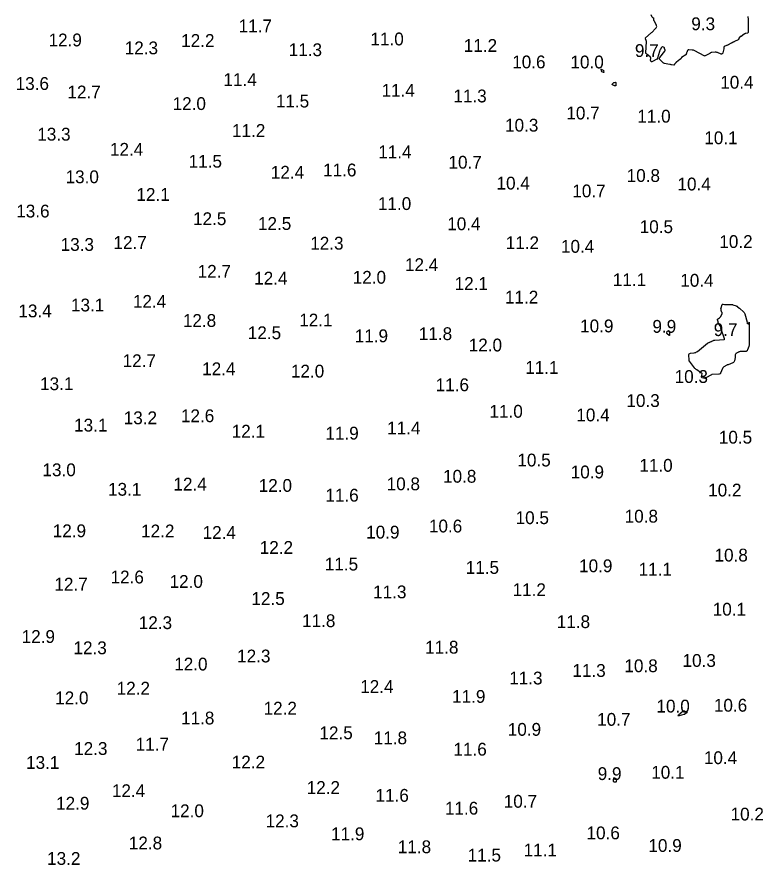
# Model space of a CAD drawing. Extents: x 1023796 to 1112670, y 656573 to 837340.
# Drawn here: x 1101437.4 to 1101728.8, y 688332.3 to 688663.4 of the extents above; entities that cross this region are included whole.
import ezdxf

# ---------------------------------------------------------------- set-up
doc = ezdxf.new("R2010")
doc.units = 0
doc.layers.add('V-CHAN-CONT-10FT', color=7, linetype='Continuous')
doc.layers.add('V-TOPO-SOUN', color=7, linetype='Continuous')

msp = doc.modelspace()

# ---------------------------------------------------------------- linework, layer by layer
at = {"layer": 'V-CHAN-CONT-10FT'}
msp.add_lwpolyline([(1101722.92, 688663.6), (1101722.95, 688662.47), (1101722.96, 688662.18), (1101722.96, 688661.9), (1101722.97, 688661.62), (1101722.97, 688661.33), (1101722.98, 688658.62), (1101722.98, 688658.48), (1101722.98, 688658.34), (1101722.98, 688658.2), (1101722.98, 688658.06), (1101722.99, 688657.5), (1101722.97, 688657.38), (1101722.92, 688657.28), (1101722.84, 688657.2), (1101722.72, 688657.15), (1101722.04, 688656.97), (1101721.89, 688656.92), (1101721.74, 688656.85), (1101721.6, 688656.77), (1101721.47, 688656.68), (1101720.27, 688655.78), (1101720.24, 688655.76), (1101720.2, 688655.75), (1101720.17, 688655.75), (1101720.13, 688655.76), (1101719.97, 688655.8), (1101719.93, 688655.81), (1101719.9, 688655.8), (1101719.87, 688655.78), (1101719.84, 688655.76), (1101719.44, 688655.23), (1101719.4, 688655.16), (1101719.36, 688655.1), (1101719.33, 688655.03), (1101719.31, 688654.95), (1101719.23, 688654.65), (1101719.2, 688654.58), (1101719.17, 688654.52), (1101719.11, 688654.47), (1101719.05, 688654.43), (1101717.62, 688653.78), (1101717.51, 688653.73), (1101717.41, 688653.68), (1101717.3, 688653.63), (1101717.2, 688653.58), (1101716.77, 688653.35), (1101716.67, 688653.3), (1101716.56, 688653.24), (1101716.46, 688653.19), (1101716.35, 688653.13), (1101715.21, 688652.55), (1101715.05, 688652.46), (1101714.88, 688652.38), (1101714.71, 688652.3), (1101714.54, 688652.22), (1101713.66, 688651.82), (1101713.6, 688651.79), (1101713.55, 688651.74), (1101713.53, 688651.67), (1101713.52, 688651.6), (1101713.52, 688651.29), (1101713.52, 688651.21), (1101713.51, 688651.13), (1101713.5, 688651.06), (1101713.49, 688650.98), (1101713.15, 688649.43), (1101713.13, 688649.36), (1101713.09, 688649.29), (1101713.05, 688649.22), (1101712.99, 688649.17), (1101712.74, 688648.96), (1101712.67, 688648.92), (1101712.6, 688648.9), (1101712.53, 688648.9), (1101712.46, 688648.92), (1101711.01, 688649.49), (1101710.78, 688649.57), (1101710.55, 688649.62), (1101710.32, 688649.65), (1101710.08, 688649.65), (1101708.79, 688649.59), (1101708.71, 688649.59), (1101708.64, 688649.57), (1101708.58, 688649.54), (1101708.51, 688649.51), (1101708.26, 688649.35), (1101708.2, 688649.31), (1101708.14, 688649.27), (1101708.08, 688649.24), (1101708.01, 688649.2), (1101705.94, 688648.08), (1101705.92, 688648.07), (1101705.91, 688648.08), (1101705.9, 688648.09), (1101705.9, 688648.11), (1101705.9, 688648.21), (1101705.9, 688648.23), (1101705.89, 688648.25), (1101705.88, 688648.27), (1101705.86, 688648.28), (1101702.21, 688650.23), (1101701.96, 688650.35), (1101701.7, 688650.44), (1101701.43, 688650.49), (1101701.15, 688650.51), (1101699.78, 688650.55), (1101699.63, 688650.53), (1101699.51, 688650.48), (1101699.42, 688650.39), (1101699.34, 688650.27), (1101699.03, 688649.57), (1101699, 688649.49), (1101698.97, 688649.42), (1101698.94, 688649.34), (1101698.91, 688649.26), (1101698.79, 688648.95), (1101698.76, 688648.87), (1101698.72, 688648.8), (1101698.66, 688648.74), (1101698.6, 688648.69), (1101697, 688647.58), (1101696.97, 688647.55), (1101696.94, 688647.52), (1101696.91, 688647.49), (1101696.89, 688647.45), (1101696.82, 688647.3), (1101696.8, 688647.26), (1101696.78, 688647.23), (1101696.76, 688647.2), (1101696.73, 688647.17), (1101696.54, 688646.99), (1101696.5, 688646.95), (1101696.46, 688646.91), (1101696.41, 688646.87), (1101696.37, 688646.84), (1101694.96, 688645.77), (1101694.88, 688645.71), (1101694.81, 688645.64), (1101694.75, 688645.58), (1101694.69, 688645.5), (1101694.41, 688645.17), (1101694.37, 688645.12), (1101694.33, 688645.06), (1101694.3, 688645), (1101694.26, 688644.94), (1101694.13, 688644.69), (1101694.1, 688644.64), (1101694.05, 688644.6), (1101694, 688644.59), (1101693.93, 688644.59), (1101693.06, 688644.76), (1101692.89, 688644.79), (1101692.72, 688644.82), (1101692.55, 688644.85), (1101692.39, 688644.89), (1101690.19, 688645.3), (1101690.17, 688645.31), (1101690.15, 688645.31), (1101690.13, 688645.32), (1101690.11, 688645.33), (1101690.04, 688645.37), (1101690.02, 688645.38), (1101690, 688645.39), (1101689.98, 688645.4), (1101689.96, 688645.42), (1101688.58, 688646.66), (1101688.4, 688646.88), (1101688.33, 688647.1), (1101688.36, 688647.34), (1101688.51, 688647.58), (1101690.45, 688650.05), (1101690.5, 688650.13), (1101690.53, 688650.22), (1101690.53, 688650.31), (1101690.52, 688650.41), (1101690.39, 688650.89), (1101690.37, 688650.95), (1101690.36, 688651), (1101690.34, 688651.06), (1101690.33, 688651.11), (1101690.28, 688651.33), (1101690.26, 688651.38), (1101690.23, 688651.43), (1101690.2, 688651.47), (1101690.15, 688651.5), (1101689.66, 688651.75), (1101689.62, 688651.77), (1101689.57, 688651.78), (1101689.53, 688651.77), (1101689.48, 688651.75), (1101689.31, 688651.63), (1101689.27, 688651.6), (1101689.24, 688651.57), (1101689.2, 688651.53), (1101689.17, 688651.49), (1101688.62, 688650.6), (1101688.52, 688650.44), (1101688.44, 688650.26), (1101688.37, 688650.09), (1101688.31, 688649.91), (1101687.54, 688647.3), (1101687.53, 688647.27), (1101687.54, 688647.25), (1101687.55, 688647.22), (1101687.56, 688647.2), (1101687.65, 688647.13), (1101687.67, 688647.12), (1101687.67, 688647.1), (1101687.66, 688647.08), (1101687.65, 688647.07), (1101685.37, 688645.88), (1101685.3, 688645.85), (1101685.24, 688645.86), (1101685.19, 688645.88), (1101685.15, 688645.93), (1101684.98, 688646.2), (1101684.94, 688646.26), (1101684.92, 688646.33), (1101684.91, 688646.4), (1101684.9, 688646.48), (1101684.94, 688647.33), (1101684.93, 688647.49), (1101684.89, 688647.64), (1101684.81, 688647.77), (1101684.69, 688647.88), (1101683.53, 688648.8), (1101683.47, 688648.84), (1101683.42, 688648.88), (1101683.37, 688648.92), (1101683.31, 688648.97), (1101683.1, 688649.14), (1101683.06, 688649.18), (1101683.02, 688649.23), (1101683.01, 688649.29), (1101683, 688649.36), (1101683.26, 688653.8), (1101683.26, 688653.92), (1101683.25, 688654.03), (1101683.22, 688654.15), (1101683.18, 688654.26), (1101682.92, 688654.84), (1101682.9, 688654.87), (1101682.88, 688654.91), (1101682.86, 688654.94), (1101682.84, 688654.97), (1101682.74, 688655.09), (1101682.73, 688655.12), (1101682.72, 688655.15), (1101682.73, 688655.18), (1101682.75, 688655.2), (1101685.3, 688657.31), (1101685.54, 688657.52), (1101685.78, 688657.74), (1101686, 688657.97), (1101686.21, 688658.22), (1101687.03, 688659.2), (1101687.2, 688659.45), (1101687.27, 688659.71), (1101687.25, 688659.98), (1101687.14, 688660.26), (1101686.27, 688661.89), (1101686.25, 688661.94), (1101686.23, 688661.98), (1101686.21, 688662.03), (1101686.19, 688662.07), (1101686.14, 688662.27), (1101686.13, 688662.31), (1101686.13, 688662.36), (1101686.14, 688662.41), (1101686.15, 688662.45), (1101686.22, 688662.63), (1101686.23, 688662.67), (1101686.23, 688662.71), (1101686.21, 688662.75), (1101686.18, 688662.78), (1101685.8, 688663.05), (1101685.72, 688663.11), (1101685.66, 688663.18), (1101685.61, 688663.25), (1101685.56, 688663.33), (1101685.17, 688664.22)], dxfattribs=at)
for points in [[(1101666.65, 688641.71), (1101666.6, 688641.7), (1101666.51, 688641.71), (1101665.91, 688641.93), (1101665.87, 688641.94), (1101665.85, 688641.97), (1101665.83, 688642), (1101665.83, 688642.03), (1101665.81, 688642.18), (1101665.8, 688642.22), (1101665.79, 688642.25), (1101665.78, 688642.29), (1101665.77, 688642.32), (1101665.54, 688642.86), (1101665.52, 688642.95), (1101665.53, 688642.99), (1101665.57, 688643), (1101665.65, 688642.97), (1101666.43, 688642.6), (1101666.45, 688642.59), (1101666.46, 688642.58), (1101666.46, 688642.56), (1101666.46, 688642.55), (1101666.46, 688642.48), (1101666.47, 688642.46), (1101666.47, 688642.45), (1101666.47, 688642.43), (1101666.47, 688642.41), (1101666.65, 688641.84), (1101666.67, 688641.76)], [(1101670.54, 688637.77), (1101670.63, 688637.8), (1101670.73, 688637.83), (1101671.13, 688637.9), (1101671.22, 688637.9), (1101671.28, 688637.87), (1101671.31, 688637.81), (1101671.32, 688637.73), (1101671.28, 688636.63), (1101671.27, 688636.56), (1101671.24, 688636.52), (1101671.19, 688636.5), (1101671.11, 688636.5), (1101670.79, 688636.56), (1101670.71, 688636.57), (1101670.63, 688636.6), (1101670.56, 688636.63), (1101670.49, 688636.67), (1101669.98, 688636.97), (1101669.9, 688637.03), (1101669.87, 688637.1), (1101669.88, 688637.18), (1101669.95, 688637.26), (1101670.38, 688637.66), (1101670.46, 688637.72)], [(1101704.77, 688522.73), (1101704.73, 688522.87), (1101704.76, 688523.03), (1101705.07, 688524.04), (1101705.08, 688524.12), (1101705.07, 688524.19), (1101705.03, 688524.25), (1101704.96, 688524.3), (1101704.64, 688524.47), (1101704.56, 688524.52), (1101704.48, 688524.56), (1101704.4, 688524.61), (1101704.32, 688524.66), (1101702.91, 688525.61), (1101702.66, 688525.8), (1101702.42, 688526), (1101702.21, 688526.22), (1101702, 688526.46), (1101700.04, 688528.99), (1101700.01, 688529.04), (1101699.99, 688529.08), (1101699.98, 688529.13), (1101699.98, 688529.17), (1101699.98, 688529.38), (1101699.98, 688529.43), (1101699.98, 688529.48), (1101699.97, 688529.53), (1101699.97, 688529.58), (1101699.84, 688531.38), (1101699.86, 688531.67), (1101699.97, 688531.88), (1101700.16, 688532.03), (1101700.43, 688532.1), (1101701.91, 688532.29), (1101702.25, 688532.36), (1101702.57, 688532.47), (1101702.88, 688532.63), (1101703.16, 688532.83), (1101707.13, 688536.05), (1101707.19, 688536.1), (1101707.26, 688536.14), (1101707.33, 688536.19), (1101707.41, 688536.22), (1101707.71, 688536.36), (1101707.78, 688536.39), (1101707.86, 688536.42), (1101707.94, 688536.45), (1101708.01, 688536.48), (1101708.59, 688536.71), (1101708.71, 688536.75), (1101708.82, 688536.8), (1101708.93, 688536.86), (1101709.03, 688536.91), (1101709.46, 688537.14), (1101709.57, 688537.19), (1101709.69, 688537.23), (1101709.8, 688537.26), (1101709.92, 688537.27), (1101713.6, 688537.43), (1101713.61, 688537.43), (1101713.62, 688537.43), (1101713.63, 688537.43), (1101713.65, 688537.43), (1101713.7, 688537.41), (1101713.71, 688537.41), (1101713.72, 688537.41), (1101713.73, 688537.42), (1101713.73, 688537.43), (1101713.82, 688537.58), (1101713.82, 688537.59), (1101713.82, 688537.6), (1101713.82, 688537.61), (1101713.81, 688537.62), (1101713.77, 688537.66), (1101713.76, 688537.68), (1101713.75, 688537.69), (1101713.75, 688537.7), (1101713.74, 688537.71), (1101712.3, 688541.93), (1101712.29, 688541.94), (1101712.3, 688541.95), (1101712.3, 688541.95), (1101712.31, 688541.96), (1101712.37, 688541.97), (1101712.38, 688541.97), (1101712.39, 688541.98), (1101712.39, 688541.99), (1101712.39, 688542), (1101712.37, 688542.17), (1101712.37, 688542.21), (1101712.36, 688542.24), (1101712.35, 688542.27), (1101712.34, 688542.3), (1101712.22, 688542.61), (1101712.2, 688542.67), (1101712.17, 688542.73), (1101712.13, 688542.78), (1101712.1, 688542.83), (1101711.5, 688543.6), (1101711.44, 688543.69), (1101711.39, 688543.78), (1101711.35, 688543.88), (1101711.32, 688543.98), (1101711.24, 688544.42), (1101711.22, 688544.52), (1101711.19, 688544.62), (1101711.16, 688544.71), (1101711.13, 688544.81), (1101710.98, 688545.18), (1101710.96, 688545.26), (1101710.97, 688545.34), (1101711.01, 688545.41), (1101711.08, 688545.47), (1101711.8, 688545.95), (1101711.94, 688546.06), (1101712.07, 688546.18), (1101712.17, 688546.32), (1101712.26, 688546.47), (1101712.82, 688547.65), (1101712.85, 688547.73), (1101712.86, 688547.82), (1101712.84, 688547.9), (1101712.81, 688547.98), (1101712.63, 688548.32), (1101712.59, 688548.4), (1101712.55, 688548.49), (1101712.52, 688548.58), (1101712.5, 688548.67), (1101712.39, 688549.3), (1101712.37, 688549.44), (1101712.37, 688549.57), (1101712.39, 688549.7), (1101712.43, 688549.83), (1101712.87, 688551.11), (1101712.93, 688551.22), (1101713.01, 688551.29), (1101713.11, 688551.32), (1101713.23, 688551.31), (1101713.78, 688551.18), (1101713.92, 688551.16), (1101714.06, 688551.14), (1101714.2, 688551.13), (1101714.34, 688551.13), (1101715.1, 688551.14), (1101715.26, 688551.15), (1101715.42, 688551.15), (1101715.58, 688551.15), (1101715.74, 688551.15), (1101716.39, 688551.16), (1101716.55, 688551.15), (1101716.71, 688551.13), (1101716.87, 688551.1), (1101717.02, 688551.05), (1101718.35, 688550.58), (1101718.5, 688550.52), (1101718.64, 688550.45), (1101718.77, 688550.37), (1101718.89, 688550.27), (1101719.37, 688549.86), (1101719.49, 688549.76), (1101719.61, 688549.66), (1101719.73, 688549.56), (1101719.85, 688549.46), (1101721.02, 688548.48), (1101721.24, 688548.27), (1101721.42, 688548.04), (1101721.56, 688547.78), (1101721.67, 688547.5), (1101722.64, 688544.26), (1101722.64, 688544.23), (1101722.65, 688544.2), (1101722.66, 688544.17), (1101722.67, 688544.14), (1101722.7, 688544.02), (1101722.7, 688544), (1101722.69, 688543.98), (1101722.68, 688543.97), (1101722.66, 688543.97), (1101722.55, 688543.96), (1101722.53, 688543.96), (1101722.52, 688543.95), (1101722.53, 688543.94), (1101722.54, 688543.93), (1101722.82, 688543.76), (1101722.85, 688543.74), (1101722.87, 688543.73), (1101722.9, 688543.71), (1101722.92, 688543.7), (1101723.03, 688543.65), (1101723.05, 688543.64), (1101723.07, 688543.65), (1101723.09, 688543.66), (1101723.1, 688543.68), (1101723.32, 688544.15), (1101723.36, 688544.22), (1101723.38, 688544.24), (1101723.39, 688544.21), (1101723.4, 688544.14), (1101723.36, 688542.9), (1101723.36, 688542.66), (1101723.35, 688542.43), (1101723.35, 688542.19), (1101723.35, 688541.95), (1101723.35, 688538.2), (1101723.35, 688538.17), (1101723.35, 688538.1), (1101723.35, 688538.07), (1101723.35, 688537.64), (1101723.35, 688537.57), (1101723.35, 688537.49), (1101723.35, 688537.42), (1101723.35, 688537.34), (1101723.38, 688535.39), (1101723.37, 688535.23), (1101723.35, 688535.08), (1101723.31, 688534.92), (1101723.26, 688534.78), (1101723, 688534.15), (1101722.95, 688534.02), (1101722.9, 688533.89), (1101722.85, 688533.76), (1101722.8, 688533.63), (1101722.59, 688533.12), (1101722.52, 688533), (1101722.44, 688532.92), (1101722.33, 688532.87), (1101722.21, 688532.85), (1101720.02, 688532.77), (1101719.81, 688532.75), (1101719.6, 688532.71), (1101719.41, 688532.64), (1101719.22, 688532.54), (1101718.23, 688531.96), (1101718.17, 688531.92), (1101718.12, 688531.87), (1101718.08, 688531.82), (1101718.04, 688531.75), (1101717.93, 688531.48), (1101717.9, 688531.41), (1101717.88, 688531.34), (1101717.87, 688531.26), (1101717.87, 688531.19), (1101717.89, 688530.83), (1101717.89, 688530.75), (1101717.89, 688530.66), (1101717.88, 688530.58), (1101717.87, 688530.49), (1101717.63, 688529.12), (1101717.56, 688528.89), (1101717.44, 688528.69), (1101717.28, 688528.53), (1101717.06, 688528.4), (1101715.2, 688527.58), (1101715.17, 688527.57), (1101715.14, 688527.57), (1101715.11, 688527.57), (1101715.08, 688527.58), (1101714.96, 688527.65), (1101714.93, 688527.66), (1101714.9, 688527.66), (1101714.88, 688527.65), (1101714.86, 688527.63), (1101714.78, 688527.52), (1101714.76, 688527.49), (1101714.74, 688527.47), (1101714.71, 688527.45), (1101714.68, 688527.43), (1101713.52, 688526.81), (1101713.34, 688526.68), (1101713.18, 688526.53), (1101713.05, 688526.36), (1101712.95, 688526.16), (1101712.22, 688524.29), (1101712.19, 688524.23), (1101712.15, 688524.18), (1101712.11, 688524.14), (1101712.05, 688524.11), (1101711.7, 688523.96), (1101711.69, 688523.96), (1101711.68, 688523.96), (1101711.68, 688523.96), (1101711.67, 688523.96), (1101711.64, 688523.97), (1101711.63, 688523.97), (1101711.62, 688523.97), (1101711.61, 688523.97), (1101711.6, 688523.97), (1101708.91, 688523.82), (1101708.89, 688523.81), (1101708.86, 688523.8), (1101708.84, 688523.79), (1101708.81, 688523.78), (1101708.72, 688523.7), (1101708.7, 688523.69), (1101708.68, 688523.67), (1101708.66, 688523.65), (1101708.63, 688523.64), (1101706.5, 688522.46), (1101706.46, 688522.44), (1101706.42, 688522.42), (1101706.38, 688522.39), (1101706.35, 688522.37), (1101706.2, 688522.26), (1101706.16, 688522.24), (1101706.12, 688522.22), (1101706.08, 688522.22), (1101706.04, 688522.23), (1101705.02, 688522.55), (1101704.86, 688522.62)], [(1101691.94, 688540.88), (1101691.99, 688540.86), (1101692.04, 688540.82), (1101692.25, 688540.59), (1101692.28, 688540.56), (1101692.3, 688540.52), (1101692.32, 688540.47), (1101692.32, 688540.42), (1101692.32, 688540.23), (1101692.32, 688540.18), (1101692.32, 688540.13), (1101692.32, 688540.09), (1101692.32, 688540.04), (1101692.33, 688539.2), (1101692.31, 688539.08), (1101692.27, 688539.02), (1101692.2, 688539.03), (1101692.1, 688539.1), (1101691.35, 688539.76), (1101691.28, 688539.83), (1101691.24, 688539.91), (1101691.22, 688540), (1101691.23, 688540.1), (1101691.32, 688540.56), (1101691.35, 688540.63), (1101691.38, 688540.68), (1101691.44, 688540.73), (1101691.5, 688540.76), (1101691.82, 688540.87), (1101691.88, 688540.89)], [(1101698.94, 688391.68), (1101698.88, 688391.62), (1101698.82, 688391.57), (1101698.32, 688391.23), (1101698.22, 688391.16), (1101698.1, 688391.1), (1101697.98, 688391.06), (1101697.86, 688391.02), (1101695.99, 688390.59), (1101695.71, 688390.55), (1101695.59, 688390.59), (1101695.63, 688390.71), (1101695.83, 688390.91), (1101697.6, 688392.48), (1101697.7, 688392.54), (1101697.81, 688392.58), (1101697.92, 688392.58), (1101698.04, 688392.55), (1101698.66, 688392.28), (1101698.7, 688392.27), (1101698.75, 688392.26), (1101698.79, 688392.26), (1101698.84, 688392.27), (1101699.03, 688392.32), (1101699.07, 688392.32), (1101699.1, 688392.31), (1101699.11, 688392.29), (1101699.1, 688392.25), (1101699, 688391.84), (1101698.98, 688391.76)], [(1101671.48, 688365.89), (1101671.52, 688365.78), (1101671.52, 688365.65), (1101671.45, 688364.86), (1101671.43, 688364.76), (1101671.38, 688364.69), (1101671.3, 688364.65), (1101671.19, 688364.65), (1101670.67, 688364.72), (1101670.58, 688364.74), (1101670.52, 688364.79), (1101670.48, 688364.85), (1101670.46, 688364.94), (1101670.42, 688365.33), (1101670.42, 688365.43), (1101670.42, 688365.53), (1101670.42, 688365.63), (1101670.43, 688365.73), (1101670.5, 688366.19), (1101670.52, 688366.28), (1101670.57, 688366.33), (1101670.64, 688366.34), (1101670.73, 688366.31), (1101671.29, 688366.05), (1101671.4, 688365.98)]]:
    msp.add_lwpolyline(points, close=True, dxfattribs=at)

# ---------------------------------------------------------------- texts
at = {"layer": 'V-TOPO-SOUN'}
for s, p in [('11.7 ', (1101524, 688657.44)), ('9.3', (1101700.79, 688658.26)), ('12.9 ', (1101449.76, 688651.93)), ('12.2 ', (1101501.56, 688651.73)), ('11.0 ', (1101575.48, 688652.32)), ('12.3 ', (1101479.51, 688648.84)), ('11.3 ', (1101543.56, 688648.12)), ('11.2 ', (1101611.93, 688649.79)), ('9.7', (1101678.77, 688647.79)), ('10.6 ', (1101630.84, 688643.36)), ('10.0 ', (1101653.59, 688643.33)), ('13.6 ', (1101436.91, 688634.93)), ('11.4 ', (1101518.06, 688636.47)), ('10.4 ', (1101712.09, 688635.42)), ('12.7 ', (1101457.14, 688631.62)), ('11.4 ', (1101579.81, 688632.24)), ('11.5 ', (1101538.54, 688628.07)), ('11.3 ', (1101607.86, 688630.07)), ('12.0 ', (1101498.21, 688627.09)), ('10.7 ', (1101651.99, 688623.41)), ('11.0 ', (1101679.71, 688622.17)), ('10.3 ', (1101628.04, 688618.66)), ('13.3 ', (1101445.36, 688615.15)), ('11.2 ', (1101521.41, 688616.59)), ('10.1 ', (1101705.87, 688613.74)), ('12.4 ', (1101473.74, 688609.24)), ('11.4 ', (1101578.53, 688608.26)), ('11.5 ', (1101504.48, 688604.58)), ('10.7 ', (1101605.96, 688604.19)), ('11.6 ', (1101556.99, 688601.17)), ('13.0 ', (1101456.41, 688598.51)), ('12.4 ', (1101536.57, 688600.28)), ('10.8 ', (1101675.54, 688599.01)), ('10.4 ', (1101624.72, 688596.05)), ('10.4 ', (1101695.39, 688595.69)), ('12.1 ', (1101484.08, 688591.62)), ('10.7 ', (1101654.32, 688593)), ('11.0 ', (1101578.4, 688588.05)), ('13.6 ', (1101437.14, 688585.13)), ('12.5 ', (1101506.19, 688582.14)), ('12.5 ', (1101531.55, 688580.27)), ('10.4 ', (1101605.47, 688580.17)), ('10.5 ', (1101680.63, 688579.03)), ('13.3 ', (1101454.48, 688572.1)), ('12.7 ', (1101475.12, 688572.86)), ('12.3 ', (1101551.96, 688572.59)), ('11.2 ', (1101628.3, 688572.76)), ('10.4 ', (1101649.89, 688571.35)), ('10.2 ', (1101711.73, 688573.22)), ('12.7 ', (1101507.99, 688561.6)), ('12.4 ', (1101588.96, 688564.2)), ('12.4 ', (1101530.07, 688558.95)), ('12.0 ', (1101568.55, 688559.27)), ('11.1 ', (1101670.14, 688558.32)), ('10.4 ', (1101696.48, 688558.09)), ('12.1 ', (1101608.36, 688556.85)), ('11.2 ', (1101628.01, 688551.53)), ('13.1 ', (1101458.52, 688548.45)), ('12.4 ', (1101482.7, 688549.86)), ('13.4 ', (1101437.98, 688546.15)), ('12.8 ', (1101502.22, 688542.41)), ('12.1 ', (1101547.66, 688542.58)), ('10.9 ', (1101657.37, 688540.28)), ('9.9', (1101685.6, 688540.11)), ('9.7', (1101709.55, 688538.83)), ('12.5 ', (1101527.58, 688537.62)), ('11.9 ', (1101569.34, 688536.41)), ('11.8 ', (1101594.38, 688537.26)), ('12.0 ', (1101613.86, 688532.83)), ('12.7 ', (1101478.69, 688526.7)), ('12.4 ', (1101509.76, 688523.55)), ('12.0 ', (1101544.41, 688522.63)), ('11.1 ', (1101635.92, 688524.07)), ('10.3 ', (1101694.28, 688520.53)), ('13.1 ', (1101446.45, 688517.71)), ('11.6 ', (1101600.95, 688517.31)), ('10.3 ', (1101675.45, 688511.14)), ('12.6 ', (1101501.47, 688505.21)), ('11.0 ', (1101621.97, 688506.95)), ('10.4 ', (1101655.89, 688505.53)), ('13.1 ', (1101459.74, 688501.56)), ('13.2 ', (1101479.12, 688504.42)), ('12.1 ', (1101521.29, 688499.17)), ('11.9 ', (1101557.89, 688498.42)), ('11.4 ', (1101582.01, 688500.45)), ('10.5 ', (1101711.54, 688496.84)), ('10.5 ', (1101632.86, 688487.92)), ('11.0 ', (1101680.5, 688485.85)), ('13.0 ', (1101447.39, 688484.11)), ('10.8 ', (1101603.83, 688481.58)), ('10.9 ', (1101653.69, 688483.26)), ('12.4 ', (1101498.54, 688478.53)), ('10.8 ', (1101581.81, 688478.63)), ('13.1 ', (1101472.99, 688476.5)), ('12.0 ', (1101531.84, 688478.01)), ('10.2 ', (1101707.37, 688476.2)), ('11.6 ', (1101557.87, 688474.2)), ('10.5 ', (1101632.17, 688465.41)), ('10.8 ', (1101674.76, 688466)), ('10.6 ', (1101598.32, 688462.16)), ('12.9 ', (1101451.4, 688460.29)), ('12.2 ', (1101485.91, 688460.23)), ('12.4 ', (1101509.93, 688459.64)), ('10.9 ', (1101573.81, 688459.77)), ('12.2 ', (1101532.24, 688453.8)), ('10.8 ', (1101709.86, 688450.81)), ('11.5 ', (1101557.66, 688447.3)), ('11.5 ', (1101612.68, 688445.99)), ('10.9 ', (1101656.97, 688446.64)), ('11.1 ', (1101680.21, 688445.3)), ('12.6 ', (1101473.98, 688442.25)), ('12.7 ', (1101452.05, 688439.46)), ('12.0 ', (1101497.03, 688440.51)), ('11.3 ', (1101576.53, 688436.44)), ('11.2 ', (1101630.99, 688437.29)), ('12.5 ', (1101528.99, 688433.85)), ('10.1 ', (1101709.15, 688429.68)), ('11.8 ', (1101548.77, 688425.19)), ('12.3 ', (1101484.99, 688424.43)), ('11.8 ', (1101648.25, 688424.83)), ('12.9 ', (1101439.26, 688419.02)), ('12.3 ', (1101459.5, 688414.62)), ('11.8 ', (1101596.84, 688414.85)), ('12.3 ', (1101523.41, 688411.41)), ('10.3 ', (1101697.36, 688409.67)), ('12.0 ', (1101498.84, 688408.26)), ('11.3 ', (1101654.35, 688405.76)), ('10.8 ', (1101674.66, 688407.6)), ('11.3 ', (1101629.68, 688402.81)), ('12.2 ', (1101476.37, 688398.84)), ('12.4 ', (1101571.48, 688399.5)), ('11.9 ', (1101607.37, 688395.63)), ('12.0 ', (1101452.35, 688395.07)), ('10.6 ', (1101709.61, 688392.18)), ('12.2 ', (1101533.75, 688391.03)), ('10.0 ', (1101687.19, 688391.85)), ('11.8 ', (1101501.5, 688387.19)), ('10.7 ', (1101664.03, 688386.67)), ('10.9 ', (1101629.12, 688382.77)), ('12.5 ', (1101555.56, 688381.42)), ('11.8 ', (1101576.76, 688379.45)), ('11.7 ', (1101483.78, 688376.99)), ('12.3 ', (1101459.76, 688375.29)), ('11.6 ', (1101607.9, 688375.02)), ('13.1 ', (1101440.97, 688369.84)), ('12.2 ', (1101521.31, 688370)), ('10.4 ', (1101705.7, 688371.71)), ('10.1 ', (1101685.13, 688366)), ('9.9', (1101664.24, 688365.48)), ('12.2 ', (1101550.58, 688360.06)), ('12.4 ', (1101474.5, 688358.82)), ('11.6 ', (1101577.46, 688357.01)), ('12.9 ', (1101452.71, 688353.93)), ('10.7 ', (1101627.55, 688354.68)), ('12.0 ', (1101497.42, 688350.97)), ('11.6 ', (1101604.56, 688351.99)), ('10.2 ', (1101716.13, 688349.69)), ('12.3 ', (1101534.53, 688347.04)), ('11.9 ', (1101560.09, 688341.98)), ('10.6 ', (1101659.87, 688342.35)), ('12.8 ', (1101481.12, 688338.41)), ('11.8 ', (1101586.17, 688336.93)), ('10.9 ', (1101684.04, 688337.42)), ('11.5 ', (1101613.44, 688333.68)), ('11.1 ', (1101635.3, 688335.65)), ('13.2 ', (1101449.2, 688332.37))]:
    msp.add_text(s, height=5, dxfattribs=at).set_placement(p)

doc.saveas('drawing.dxf')
